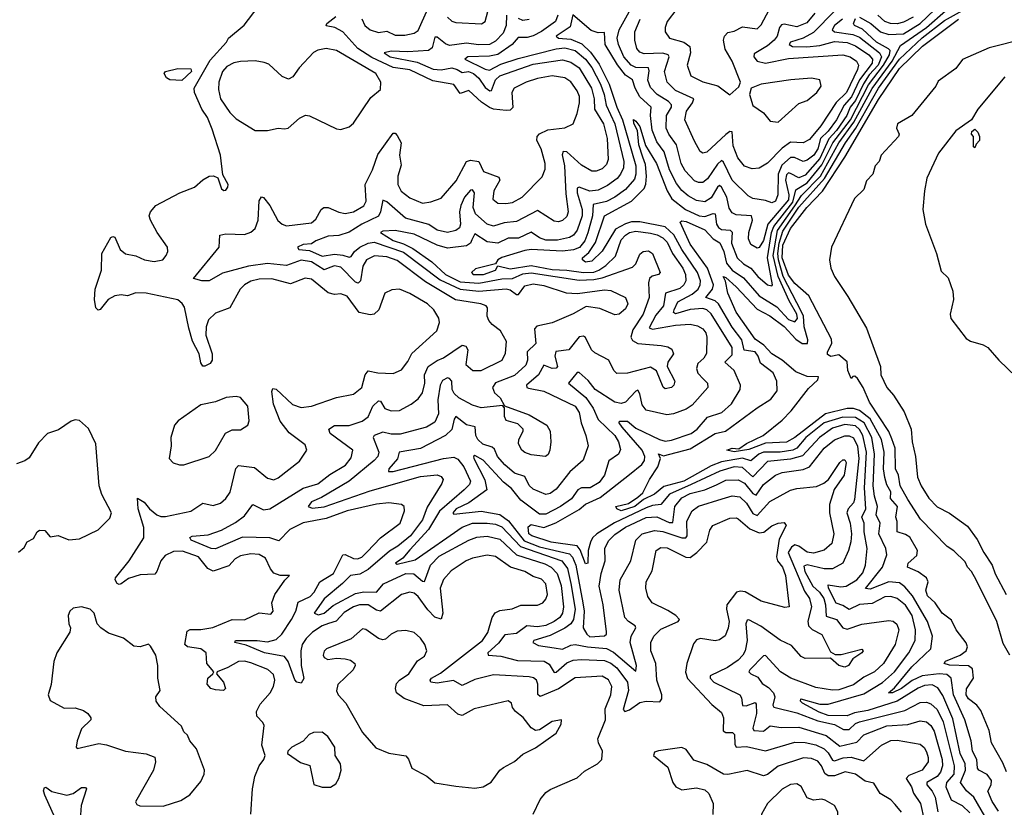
# Model space of a CAD drawing. Extents: x 1603745 to 1745082, y 385868 to 533966.
# Tile 575 of 646: x 1639420 to 1644127, y 489857 to 493623. Entities that reach past the tile are written whole.
import ezdxf

# ---------------------------------------------------------------- set-up
doc = ezdxf.new("R2010")
doc.units = 0

msp = doc.modelspace()

# ---------------------------------------------------------------- linework, layer by layer
at = {"layer": '0CON20XD'}
for points in [[(1641423.8, 492196.2), (1641398.8, 492235), (1641370, 492265), (1641285, 492314.5), (1641235, 492334.5), (1641198.1, 492331.9), (1641165, 492316.2), (1641136.2, 492235), (1641115, 492215.4), (1641095, 492211.8), (1641043.3, 492223.3), (1640985, 492301.2), (1640955, 492311.5), (1640925, 492308.5), (1640895, 492316.6), (1640815, 492383.1), (1640785, 492386.6), (1640715, 492360), (1640625, 492384.2), (1640565, 492382.5), (1640525, 492372.7), (1640494.8, 492355.2), (1640473.8, 492333.8), (1640425, 492245.6), (1640355, 492219.2), (1640322.7, 492187.3), (1640310.6, 492155), (1640309.5, 492115), (1640339.2, 492025), (1640340.5, 491995), (1640330.4, 491979.6), (1640305, 491965.7), (1640295, 491966), (1640285, 491982.5), (1640277.3, 492025), (1640246.1, 492086.1), (1640227.7, 492147.7), (1640207.8, 492247.8), (1640196.7, 492266.7), (1640175, 492283.4), (1640025, 492314.8), (1639975, 492317.5), (1639935, 492302.5), (1639905, 492307.1), (1639875, 492302.3), (1639843.1, 492285), (1639805, 492238), (1639795, 492234), (1639782.9, 492245), (1639776.7, 492285), (1639780, 492335), (1639810.6, 492425), (1639812.5, 492505), (1639855, 492581.2), (1639865, 492586.2), (1639875, 492582.5), (1639900, 492525), (1639925, 492504.2), (1639975, 492493.5), (1640016.7, 492475), (1640062.8, 492467.2), (1640104, 492475), (1640120.6, 492495), (1640128.6, 492515), (1640125.8, 492535), (1640076.9, 492605), (1640045.6, 492665), (1640038.9, 492685), (1640044.3, 492705), (1640070.8, 492735), (1640184.6, 492795.4), (1640255, 492822.7), (1640295, 492857.1), (1640325, 492874.2), (1640345.9, 492875.9), (1640366.2, 492866.2), (1640383.8, 492815), (1640395, 492806.7), (1640405, 492807.5), (1640415, 492822.5), (1640416.2, 492835), (1640390.7, 492880.7), (1640379.1, 492975), (1640339.8, 493099.8), (1640318.2, 493155), (1640290.7, 493195), (1640255.6, 493275), (1640253.5, 493295), (1640329.7, 493430.3), (1640408.8, 493515), (1640417.5, 493535), (1640492.7, 493597.3), (1640559.2, 493685)], [(1641055, 493627.8), (1641070.3, 493595), (1641095, 493574.3), (1641135, 493561.6), (1641175, 493568.7), (1641215, 493549.8), (1641260.9, 493549.1), (1641305, 493558.7), (1641325, 493570.9), (1641370.3, 493675)], [(1643316.2, 493665), (1643215, 493561.6), (1643165, 493535.1), (1643105, 493515.3), (1643098.5, 493505), (1643114.9, 493494.9), (1643183.4, 493493.4), (1643245, 493500), (1643315, 493518.8), (1643375, 493514.1), (1643415, 493498.3), (1643478.9, 493455), (1643496.6, 493435), (1643494.6, 493415), (1643435, 493334.9), (1643395.5, 493254.5), (1643361.7, 493215), (1643325, 493143.9), (1643285, 493090.3), (1643247.2, 493055), (1643235, 493005.2), (1643216.4, 492975), (1643185, 492951), (1643165.3, 492945.3), (1643123.5, 492963.5), (1643105, 492964.1), (1643062.9, 492927.1), (1643045.3, 492885), (1643043.6, 492785), (1643032.2, 492755), (1643015, 492747.3), (1642985, 492758.9), (1642925, 492768.8), (1642901.5, 492781.5), (1642825, 492855.8), (1642785, 492942.5), (1642775, 492950), (1642755, 492933), (1642708.2, 492861.8), (1642685, 492844.7), (1642665, 492844.2), (1642645, 492853.1), (1642600.3, 492899.7), (1642581.6, 492935), (1642560, 493025), (1642522.9, 493075), (1642510.4, 493105), (1642511, 493165), (1642535.2, 493205), (1642536.2, 493216.2), (1642521.7, 493231.7), (1642466.8, 493265), (1642435, 493298.9), (1642423.3, 493333.3), (1642428.9, 493378.9), (1642425, 493393.6), (1642365, 493395.2), (1642342.7, 493405), (1642308.1, 493445), (1642282.4, 493505), (1642276.6, 493535), (1642284.9, 493575), (1642348.7, 493688.7)], [(1642561.2, 493675), (1642515, 493614.2), (1642504.7, 493585.3), (1642504.7, 493564.7), (1642525.6, 493535), (1642595.2, 493515.2), (1642623.9, 493495), (1642627.1, 493465), (1642611.1, 493405), (1642627.5, 493355), (1642685, 493326), (1642757.1, 493307.1), (1642815, 493263.8), (1642857.9, 493302.1), (1642865.8, 493325), (1642825.2, 493425.2), (1642792.8, 493482.8), (1642784.2, 493525), (1642788.8, 493545), (1642805, 493561.2), (1642835, 493567.8), (1642875, 493588.4), (1642945, 493579.1), (1642965, 493597.8), (1643016.1, 493693.9)], [(1643135, 492269.7), (1643070.3, 492395), (1643046.5, 492475), (1643043.6, 492505), (1643050.6, 492555), (1643068.6, 492611.4), (1643145, 492726.5), (1643266.8, 492863.2), (1643368.1, 493035), (1643416.2, 493103.8), (1643524.8, 493295), (1643625, 493434.5), (1643734.3, 493535.7), (1643841.1, 493618.9), (1643940.6, 493675)], [(1643435, 493635.8), (1643488.3, 493605), (1643535, 493565.6), (1643575, 493551.6), (1643645, 493556.1), (1643724.2, 493605), (1643795, 493671.3)], [(1640896.1, 490736.1), (1640865, 490724.2), (1640818.8, 490695), (1640789, 490665), (1640769.8, 490635), (1640763.7, 490605), (1640765.9, 490535), (1640777.3, 490472.7), (1640765, 490451.4), (1640745, 490455.5), (1640735, 490466.4), (1640703.7, 490553.7), (1640685, 490577.4), (1640589.6, 490595), (1640502.9, 490632.9), (1640448.6, 490645), (1640450.6, 490655), (1640555, 490654.8), (1640605, 490648.2), (1640645, 490659), (1640672.1, 490685), (1640719.2, 490755), (1640739.2, 490795), (1640751.3, 490838.7), (1640807.8, 490865), (1640827.1, 490885), (1640855, 490935.9), (1640919.4, 490975), (1640965, 491063.9), (1640975, 491066.4), (1641015, 491046.9), (1641035, 491044.8), (1641055, 491052.9), (1641081.3, 491078.7), (1641144.4, 491145.6), (1641238.5, 491215), (1641260, 491275), (1641257.1, 491295), (1641245, 491305.6), (1641185, 491312.2), (1641125, 491305.8), (1640985, 491275.2), (1640885, 491238.7), (1640775, 491217.1), (1640710.7, 491185), (1640658.5, 491131.5), (1640615.4, 491145.4), (1640485, 491148.3), (1640355, 491092.4), (1640335, 491095.3), (1640240, 491135), (1640232.7, 491147.3), (1640245, 491153.3), (1640320, 491160), (1640385, 491182.7), (1640451.2, 491218.8), (1640495, 491250.4), (1640535, 491305.6), (1640585, 491279.2), (1640615, 491283.7), (1640775, 491383.1), (1640845, 491404.3), (1640902.3, 491447.7), (1640977.1, 491492.9), (1641005, 491528.1), (1641011.8, 491565), (1640903.5, 491645), (1640896.9, 491665), (1640925, 491682), (1640995, 491683), (1641056.4, 491703.6), (1641085.2, 491724.8), (1641108, 491775), (1641135, 491801.4), (1641145, 491798.8), (1641165, 491764.7), (1641195, 491753.4), (1641235.8, 491754.2), (1641290.6, 491785), (1641325, 491810), (1641345, 491838.1), (1641357, 491885), (1641354.3, 491925), (1641372, 491965), (1641415, 491994.2), (1641445, 492006.4), (1641535, 492066.4), (1641552.3, 492062.3), (1641562.5, 492045), (1641552.2, 491975), (1641585.4, 491945.4), (1641625, 491946.2), (1641725.6, 491995), (1641741.4, 492028.6), (1641746.5, 492085), (1641718.1, 492135), (1641678.6, 492165), (1641662.2, 492185), (1641654.5, 492205), (1641655.6, 492245), (1641649.4, 492255), (1641624.3, 492264.2), (1641503.4, 492283.4), (1641359, 492369), (1641225, 492470.9), (1641175, 492489.5), (1641116, 492494), (1641078.2, 492475), (1641059.6, 492445), (1641048.3, 492375), (1641037.1, 492362.9), (1641025, 492368.4), (1640955, 492439.3), (1640925, 492446.8), (1640902.2, 492437.8), (1640875, 492427.3), (1640815, 492464.5), (1640765, 492472.9), (1640695, 492448.4), (1640605, 492457), (1640513.3, 492445), (1640388.6, 492411.4), (1640325.8, 492374.2), (1640290, 492375), (1640250, 492385), (1640373.1, 492535), (1640377, 492593), (1640405, 492599.5), (1640495, 492595.5), (1640525, 492606.4), (1640545, 492624.4), (1640559.2, 492665), (1640565, 492757.5), (1640575, 492776), (1640585, 492773.3), (1640615, 492734.3), (1640653.3, 492663.3), (1640674.5, 492645), (1640695, 492637.2), (1640815, 492652.1), (1640835, 492668.5), (1640861.1, 492715), (1640872.9, 492725), (1640895, 492724.6), (1640945, 492702.2), (1640975, 492696.9), (1641015, 492703.8), (1641065, 492733.5), (1641076.5, 492755), (1641071.5, 492835), (1641106.8, 492905), (1641131.2, 492978.8), (1641205, 493080.6), (1641215, 493080), (1641225, 493069.4), (1641243.2, 493035), (1641235.3, 492975), (1641243.2, 492926.8), (1641227.6, 492875), (1641227.6, 492835), (1641243.7, 492803.7), (1641285, 492770.9), (1641345, 492746.1), (1641385, 492752), (1641435, 492769.6), (1641506.7, 492853.3), (1641555, 492944.6), (1641575, 492951.4), (1641615.2, 492945.2), (1641637.7, 492897.7), (1641710.7, 492870.7), (1641715.3, 492855), (1641686.4, 492805), (1641681.5, 492765), (1641705, 492746.2), (1641744.1, 492744.1), (1641775, 492749.1), (1641821.5, 492775), (1641917.6, 492872.4), (1641932, 492908), (1641932.2, 492935), (1641913.4, 493005), (1641892.1, 493045), (1641892.9, 493065), (1641905, 493077.5), (1641945, 493095.8), (1642025, 493106.4), (1642065, 493125.8), (1642085.2, 493174.8), (1642096.4, 493225), (1642096.4, 493255), (1642085, 493282.1), (1642055, 493326.1), (1642025, 493345.3), (1641965, 493354.2), (1641895, 493342.3), (1641841.4, 493325), (1641783.1, 493295), (1641772.9, 493275), (1641777, 493203), (1641765, 493190.7), (1641745, 493189.2), (1641685, 493195.2), (1641665, 493202.7), (1641628.1, 493228.1), (1641567.5, 493285), (1641525, 493270), (1641495, 493312.7), (1641395, 493330.4), (1641285, 493383.2), (1641205, 493395.1), (1641102.4, 493442.4), (1641035.9, 493485.9), (1640964.9, 493564.9), (1640926.5, 493586.5), (1640884.4, 493594.4), (1640888.6, 493605), (1640931.2, 493638.8)], [(1641992.4, 493645), (1641980.5, 493615), (1641915, 493566.2), (1641875, 493545.8), (1641845, 493537.3), (1641802.2, 493537.8), (1641773.8, 493505), (1641705, 493456.5), (1641665, 493448.5), (1641562.5, 493445), (1641547.5, 493435), (1641645, 493385.9), (1641665, 493381.9), (1641720.3, 493409.7), (1641802.3, 493437.7), (1641985, 493484.4), (1642025, 493487.8), (1642075.1, 493475.1), (1642124.6, 493434.6), (1642154.4, 493395), (1642196, 493315), (1642214.2, 493265), (1642224, 493215), (1642264.9, 493125), (1642308.5, 492945), (1642306.2, 492915), (1642292.1, 492885), (1642275.6, 492864.4), (1642229.8, 492830.2), (1642185, 492808.5), (1642145, 492803.8), (1642095, 492821.6), (1642085, 492817.3), (1642084.8, 492795.2), (1642109.3, 492715), (1642108.3, 492685), (1642085, 492616.6), (1642067.3, 492592.7), (1642048.8, 492581.2), (1641990.6, 492569.4), (1641935, 492569), (1641905, 492579.4), (1641865, 492607.5), (1641805, 492579.2), (1641755, 492579.2), (1641705, 492555.2), (1641655, 492560.6), (1641595, 492599.6), (1641581.2, 492571.2), (1641574.1, 492555), (1641555, 492541.9), (1641465, 492531), (1641415, 492545.5), (1641305, 492597.8), (1641215, 492614.7), (1641155, 492612.2), (1641144.6, 492605.4), (1641205, 492566.5), (1641255, 492551.1), (1641299.3, 492529.3), (1641390.3, 492465), (1641455.8, 492405), (1641525, 492370.2), (1641615, 492363.6), (1641725, 492384.7), (1641775.1, 492384.9), (1641825, 492407.3), (1641865, 492413.2), (1642095, 492377.8), (1642165, 492380), (1642205, 492388.4), (1642350, 492440), (1642364.7, 492455.3), (1642385, 492501.4), (1642400.8, 492515), (1642425, 492518.2), (1642444.4, 492505), (1642481.4, 492415), (1642473.3, 492405), (1642442.5, 492397.5), (1642430.5, 492385), (1642425.3, 492364.7), (1642428.2, 492295), (1642400.4, 492215), (1642350.5, 492139.5), (1642340.7, 492105), (1642349.4, 492089.4), (1642375, 492075.3), (1642485.8, 492065.8), (1642518.8, 492058.8), (1642537.7, 492047.7), (1642544.5, 492025), (1642518.5, 491985), (1642514.4, 491965), (1642551.5, 491895), (1642546.7, 491875), (1642535.8, 491865), (1642505, 491858.1), (1642495.5, 491865.5), (1642464.7, 491944.7), (1642435, 491962), (1642325, 491932.7), (1642275, 491931.9), (1642260, 491945), (1642235.8, 491995), (1642169.7, 492029.7), (1642153.8, 492045), (1642125, 492103.5), (1642115, 492110), (1642095, 492106.8), (1642045, 492044.7), (1641983, 492037), (1641978.1, 492015), (1641990.8, 491965), (1641985, 491957.5), (1641965, 491955.9), (1641925, 491970.6), (1641899.5, 491925), (1641842.7, 491875), (1641844.4, 491865), (1641851.8, 491861.8), (1641925, 491846.8), (1642075, 491775.9), (1642094.7, 491745), (1642103.5, 491695), (1642126.9, 491635), (1642137.7, 491585), (1642113.4, 491516.6), (1642049.6, 491460.4), (1641985, 491377.8), (1641955, 491357.5), (1641935, 491353.1), (1641875, 491378), (1641855, 491395.5), (1641835, 491439.3), (1641785, 491455.2), (1641738.9, 491495), (1641703.4, 491535), (1641689.2, 491569.2), (1641678.8, 491578.8), (1641634.2, 491594.2), (1641609.6, 491615), (1641601, 491635), (1641596.8, 491676.8), (1641555, 491685.7), (1641505, 491726.1), (1641496.3, 491713.7), (1641486.1, 491663.9), (1641455.8, 491635), (1641335, 491573.2), (1641234.3, 491555.7), (1641226.6, 491523.4), (1641184.6, 491475), (1641182.5, 491462.5), (1641205, 491463.1), (1641445, 491525.1), (1641495, 491531.1), (1641515, 491522.5), (1641543.5, 491485), (1641574.2, 491415.8), (1641569.3, 491400.7), (1641545.3, 491375), (1641427.3, 491272.7), (1641373.6, 491185), (1641285, 491087.5)], [(1641746.8, 493645), (1641744.8, 493595), (1641731, 493559), (1641695, 493520.9), (1641665, 493504.8), (1641613.1, 493503.1), (1641555, 493511), (1641475, 493499.5), (1641455, 493507), (1641415, 493539.1), (1641405, 493539.6), (1641391.1, 493488.9), (1641374.1, 493475.9), (1641275, 493468.8), (1641195, 493472.6), (1641162.5, 493465), (1641190.5, 493445), (1641319.2, 493419.2), (1641397, 493387), (1641435, 493383.5), (1641485, 493392.1), (1641510.7, 493385)], [(1641465.6, 493635), (1641485, 493616.7), (1641505, 493610), (1641626.7, 493603.3), (1641645.5, 493615), (1641657.7, 493662.3)], [(1643353.3, 493625), (1643315.5, 493595), (1643304.5, 493574.5), (1643314.9, 493564.9), (1643402.2, 493552.2), (1643435, 493539.4), (1643530.4, 493465), (1643539.2, 493445), (1643523, 493405), (1643481.4, 493358.6), (1643453.6, 493316.4), (1643415, 493236.9), (1643389.8, 493205), (1643374.3, 493165), (1643325, 493093.6), (1643287.4, 493052.6), (1643245, 492959.5), (1643175, 492879.6), (1643145, 492866.2), (1643105, 492888.3), (1643095, 492890.2), (1643085, 492881.4), (1643080.8, 492855), (1643096.9, 492785), (1643095, 492761.2), (1642996.4, 492645), (1642975, 492566.8), (1642955, 492534.5), (1642945, 492530.8), (1642915, 492548.2), (1642903.8, 492575), (1642905.2, 492605), (1642922.4, 492665), (1642917.5, 492685), (1642845, 492690.5), (1642825, 492700), (1642811.6, 492721.6), (1642800, 492775), (1642775, 492821.5), (1642765, 492829.6), (1642755, 492822.7), (1642725, 492771.4), (1642695, 492751.9), (1642655, 492757.8), (1642615, 492781), (1642585, 492807.1), (1642559.8, 492839.8), (1642525.8, 492905), (1642501.4, 492991.4), (1642465, 493038.6), (1642443.2, 493095), (1642435.2, 493165), (1642438.1, 493205), (1642384.9, 493254.9), (1642362.3, 493295), (1642349.7, 493335), (1642315, 493357.9), (1642277.1, 493407.1), (1642219.3, 493505), (1642215, 493562.2), (1642185, 493559.8), (1642151, 493571), (1642063.6, 493646.4), (1642050.5, 493589.5), (1641984.5, 493544.5), (1641995.4, 493535.4), (1642055, 493530), (1642107.4, 493507.4), (1642147.7, 493467.7), (1642190.2, 493410.2), (1642238.2, 493315), (1642274.2, 493205), (1642301.8, 493145), (1642345.2, 492995.2), (1642364.9, 492925), (1642365.7, 492885), (1642358.9, 492861.1), (1642315, 492811.5), (1642265, 492775.2), (1642225, 492754.3), (1642160.6, 492739.4), (1642158.4, 492685), (1642135.6, 492604.4), (1642121.5, 492565), (1642096.4, 492533.6), (1642067.1, 492522.9), (1642014.2, 492515.8), (1641865, 492523.6), (1641835, 492520), (1641723.8, 492486.2), (1641705.5, 492475), (1641694.2, 492455.8), (1641598.9, 492431.1), (1641578.8, 492415), (1641587.5, 492405), (1641637.5, 492405), (1641693.9, 492425), (1641705, 492446.2), (1641765, 492431.8), (1641865, 492447.2), (1641965, 492429.2), (1642035.1, 492425.1), (1642114.9, 492414.9), (1642165, 492416.5), (1642188.5, 492425), (1642221.9, 492448.1), (1642267.7, 492492.3), (1642295, 492569.7), (1642315, 492593.3), (1642335, 492605.9), (1642365, 492611.5), (1642435, 492602.4), (1642466.9, 492595), (1642495, 492579.4), (1642515, 492558.9), (1642540, 492505), (1642589.7, 492435), (1642602.9, 492405), (1642604.8, 492375), (1642594.7, 492355), (1642575, 492338.1), (1642506.8, 492315), (1642498.1, 492255), (1642460.4, 492209.6), (1642429.5, 492149.5), (1642445, 492143.1), (1642555, 492162.2), (1642625, 492166.6), (1642659.4, 492159.4), (1642685, 492144.6), (1642699.7, 492125), (1642705.3, 492105), (1642702.3, 492027.7), (1642689.5, 492005), (1642661.4, 491978.6), (1642654.7, 491955), (1642662.2, 491932.2), (1642688.1, 491905)], [(1641855, 493624.1), (1641825, 493619.7), (1641805, 493628.1)], [(1644033, 489815), (1643981.5, 489905), (1643945.8, 489935.8), (1643917.4, 489975), (1643940.7, 490035), (1643938.8, 490065), (1643915.4, 490115), (1643880.2, 490280.2), (1643832.1, 490392.1), (1643808.3, 490428.3), (1643782.2, 490442.2), (1643745, 490439), (1643715, 490427), (1643614.9, 490365.1), (1643475, 490319.5), (1643411, 490309), (1643375, 490295.2), (1643285, 490296), (1643241.5, 490311.5), (1643162.5, 490355), (1643152.7, 490365), (1643154, 490375), (1643245, 490351), (1643285, 490349.6), (1643455, 490400.1), (1643545, 490454.2), (1643602.2, 490505), (1643670.8, 490595), (1643700.2, 490655), (1643702.8, 490705), (1643686, 490775), (1643655, 490824.3), (1643615, 490856), (1643585, 490865.2), (1643555, 490863), (1643495, 490831.1), (1643435, 490827.3), (1643385, 490803.1), (1643355, 490822.4), (1643322.7, 490832.7), (1643286.7, 490905), (1643285, 490921.4), (1643345, 490911), (1643370, 490915), (1643421.8, 490945), (1643451.1, 490978.9), (1643463.8, 491015), (1643470.7, 491095), (1643457.2, 491175), (1643457.4, 491215), (1643445.2, 491245), (1643465.4, 491285), (1643458.3, 491385), (1643467.5, 491555), (1643450.3, 491635), (1643435, 491663.8), (1643415, 491681), (1643365, 491687.8), (1643305, 491669.5), (1643243.9, 491626.1), (1643162.7, 491537.3), (1643105, 491522.1), (1642995, 491510), (1642925, 491437.6), (1642875, 491482.3), (1642835, 491484.4), (1642766.4, 491465), (1642629.2, 491400.8), (1642526, 491355), (1642485, 491304.3), (1642445, 491300.4), (1642415, 491289.7), (1642262.5, 491217.5), (1642178, 491165), (1642158, 491145), (1642148.2, 491125), (1642137.4, 491085), (1642135.7, 491024.3), (1642125, 491021.1), (1642098.5, 491088.5), (1642085, 491107.4), (1641960.9, 491125), (1641867.8, 491155), (1641852.9, 491165), (1641851.2, 491198.8), (1641865, 491209.1), (1641925, 491194.8), (1641982.3, 491217.7), (1642095, 491280.9), (1642125, 491307.3), (1642195, 491338.3), (1642335, 491448.4), (1642394.5, 491495.5), (1642407.1, 491515), (1642408.1, 491535), (1642395.9, 491565), (1642299.1, 491675), (1642285.5, 491695), (1642287, 491703), (1642325, 491704.1), (1642365, 491669.4), (1642477.8, 491615), (1642505, 491608.3), (1642535, 491612.1), (1642629.6, 491645), (1642658.2, 491665), (1642707.9, 491722.1), (1642775.8, 491744.2), (1642823, 491787), (1642864.4, 491855), (1642865.4, 491875.4), (1642835.5, 491945), (1642790, 491985), (1642825, 492020.8), (1642826.2, 492055), (1642725, 492217), (1642705, 492236.3), (1642685, 492242.6), (1642625, 492236.9), (1642555, 492216.3), (1642545, 492222.5), (1642548, 492235), (1642566.6, 492273.4), (1642635, 492310.4), (1642663.2, 492335), (1642673.3, 492355), (1642673.8, 492375), (1642660.7, 492415), (1642585.4, 492525), (1642546.9, 492595), (1642505, 492632.7), (1642385, 492656.7), (1642345, 492656.2), (1642315, 492647.6), (1642268.1, 492621.9), (1642205, 492516.1), (1642155, 492468.5), (1642125, 492462.9), (1642109.5, 492475), (1642110, 492485), (1642139.9, 492510.1), (1642171.9, 492558.1), (1642215.9, 492685), (1642344.6, 492755.4), (1642405, 492815.3), (1642413.7, 492836.3), (1642416.2, 492875), (1642410.9, 492930.9), (1642398.9, 492965), (1642379.7, 493025), (1642373.4, 493093.4), (1642355, 493126.7), (1642354.6, 493145.4), (1642365, 493137.1), (1642385, 493112), (1642410.8, 493020.8), (1642463.7, 492935), (1642515, 492804.7), (1642536.6, 492766.6), (1642602.6, 492715), (1642667.9, 492685), (1642695, 492681.9), (1642735, 492697), (1642744.3, 492694.3), (1642751.5, 492645), (1642759.7, 492629.7), (1642775, 492620), (1642816.1, 492616.1), (1642825, 492607.1), (1642823.3, 492555), (1642849.6, 492485), (1642879.5, 492455), (1642915, 492434.3), (1642948.6, 492395), (1642995, 492354.7), (1643015, 492350), (1643018.8, 492355), (1642994.7, 492485), (1643014.2, 492605.8), (1643025.6, 492634.4), (1643115, 492750.1), (1643130.6, 492809.4), (1643185, 492842.4), (1643255, 492928.4), (1643307.7, 493035), (1643390.6, 493145), (1643478, 493312), (1643548.7, 493405), (1643577.7, 493455), (1643580.9, 493475), (1643573.2, 493483.2), (1643514.9, 493514.9), (1643448.2, 493578.2), (1643411.2, 493595), (1643405.8, 493605), (1643415, 493629.1)], [(1643220.7, 493655), (1643182.2, 493607.8), (1643135, 493588.4), (1643075, 493601.9), (1643062.3, 493597.7), (1643052, 493585), (1643041.6, 493545), (1643026.2, 493525), (1642995, 493497.6), (1642930.5, 493459.5), (1642929.7, 493445), (1642944.7, 493425), (1642985, 493414.8), (1643095, 493437.8), (1643355, 493454.8), (1643389.1, 493445), (1643420.8, 493425), (1643428.9, 493405), (1643424.9, 493385), (1643371.8, 493275), (1643322.3, 493227.7), (1643249.8, 493115), (1643195, 493049.4), (1643165, 493034.8), (1643105, 493038), (1643065, 493008), (1642995, 492936.8), (1642955, 492913.2), (1642920.8, 492909.2), (1642885, 492922.5), (1642853.2, 492963.2), (1642829.9, 493019.9), (1642825, 493087.1), (1642815, 493087.8), (1642795, 493074.8), (1642705, 492990), (1642685.6, 492985.6), (1642673.4, 492993.4), (1642645, 493042.2), (1642599.4, 493145), (1642607.3, 493185), (1642636.8, 493225), (1642642.5, 493245), (1642554.6, 493284.6), (1642515.7, 493325), (1642501.6, 493375), (1642524.3, 493445), (1642520.3, 493455), (1642495, 493463), (1642405, 493460.2), (1642385, 493468.4), (1642370.3, 493485), (1642360.5, 493525), (1642360.2, 493565), (1642386.2, 493625)], [(1642375, 491339.6), (1642398.5, 491361.5), (1642430.4, 491425), (1642469.8, 491485), (1642482.7, 491525), (1642473.3, 491546.7), (1642496.9, 491536.9), (1642625, 491571.5), (1642745, 491644.8), (1642793.7, 491656.3), (1642945, 491767.6), (1643011.3, 491808.7), (1643040.9, 491849.1), (1643040, 491895), (1643022.1, 491935), (1642960.7, 491980.7), (1642950.2, 492015), (1642935, 492034.8), (1642883.4, 492043.4), (1642871.7, 492091.7), (1642825, 492152.3), (1642760.5, 492265), (1642745, 492279), (1642700, 492295), (1642731.3, 492335), (1642736.2, 492355), (1642707.4, 492435), (1642625, 492550), (1642577.3, 492655), (1642585, 492661.5), (1642605, 492657.4), (1642695, 492619), (1642735, 492574.6), (1642766.6, 492556.6), (1642786, 492515), (1642798.8, 492458.8), (1642825, 492425.9), (1642879.2, 492389.2), (1642955, 492303.2), (1643039.6, 492249.6), (1643095, 492190.1), (1643125, 492177.7), (1643137.6, 492195), (1643135, 492214.7), (1643098.1, 492278.1), (1643046.1, 492395), (1643021, 492495), (1643042.5, 492615), (1643125, 492733.8), (1643157.2, 492782.8), (1643248.2, 492875), (1643335.9, 493035), (1643406.9, 493133.1), (1643495, 493294.7), (1643590.7, 493425), (1643630.4, 493499.6), (1643754, 493586), (1643844.9, 493665.1)], [(1644152.5, 490585), (1644120.6, 490640.6), (1644090.5, 490745), (1643991.6, 490945), (1643969.1, 490985), (1643950.3, 491005), (1643940.3, 491030.3), (1643885, 491083.9), (1643853.4, 491103.4), (1643725.3, 491235), (1643665, 491329.2), (1643629.3, 491395), (1643620.1, 491445), (1643607, 491475), (1643604.9, 491574.9), (1643589.7, 491619.7), (1643573.9, 491653.9), (1643482.9, 491795), (1643452.1, 491865), (1643425, 491907.5), (1643411.9, 491918.1), (1643402.7, 491917.3), (1643395, 491907.5), (1643379.2, 491945), (1643375, 491987.5), (1643335, 492020), (1643296.6, 492013.4), (1643281.8, 492021.8), (1643282.1, 492035), (1643302.9, 492075), (1643300, 492095), (1643193, 492303), (1643125, 492361.7), (1643095, 492401.5), (1643065.1, 492485), (1643068.4, 492545), (1643105, 492624.2), (1643182.7, 492725), (1643256.9, 492803.1), (1643365, 492965.2), (1643525, 493241.4), (1643625, 493390.4), (1643735, 493497), (1643908.3, 493625)], [(1643691, 493635), (1643645, 493611.4), (1643615, 493603.2), (1643582.5, 493605), (1643556, 493615), (1643522.3, 493645)], [(1644225, 493532.2), (1644055, 493487.9), (1643927.6, 493432.4), (1643895, 493390), (1643810.8, 493329.2), (1643798.9, 493305), (1643684.3, 493165), (1643616, 493125), (1643610.8, 493105), (1643623.8, 493075), (1643621.2, 493065), (1643538, 492975), (1643528.8, 492945), (1643510, 492925), (1643498.6, 492885), (1643468.1, 492851.9), (1643455, 492811.2), (1643411.3, 492768.7), (1643300, 492535), (1643291.4, 492475), (1643296.7, 492435), (1643314.6, 492395), (1643379.1, 492299.1), (1643467.8, 492147.8), (1643534.2, 491965), (1643536.1, 491925), (1643565.3, 491865), (1643597.6, 491827.6), (1643647.8, 491747.8), (1643681.8, 491665), (1643685.7, 491605), (1643702.9, 491535), (1643712.4, 491435), (1643730, 491395), (1643766.6, 491335), (1643805, 491293.4), (1643864.2, 491264.2), (1643950.9, 491200.9), (1643997.6, 491137.6), (1644028.3, 491075), (1644068.8, 491015), (1644083.3, 490973.3), (1644136.3, 490875)], [(1640605, 493093.3), (1640655, 493104.4), (1640685, 493100.6), (1640703.3, 493105), (1640757.4, 493152.6), (1640785.9, 493165.9), (1640805, 493164), (1640935, 493100.8), (1640955, 493098), (1640995, 493110), (1641015, 493128.8), (1641098.3, 493251.7), (1641145, 493290), (1641145.7, 493325), (1641122.3, 493365), (1640935, 493475.4), (1640885, 493484.6), (1640845, 493476.9), (1640825, 493465.5), (1640755, 493393.3), (1640725, 493349.4), (1640705, 493339.4), (1640675, 493351.4), (1640611.1, 493411.1), (1640589.1, 493419.1), (1640545, 493426.5), (1640475, 493423.6), (1640443.9, 493416.1), (1640410.2, 493399.8), (1640388.9, 493375), (1640371.8, 493325), (1640369.9, 493289.9), (1640379.6, 493245), (1640425, 493178.9), (1640455, 493149.1), (1640545, 493093.3), (1640605, 493093.3)], [(1640195, 493332.5), (1640137.5, 493335), (1640121.2, 493345), (1640110, 493365), (1640117.5, 493375), (1640175, 493390), (1640238, 493388), (1640241.2, 493375), (1640195, 493332.5)], [(1641510.7, 493385), (1641535, 493370.4), (1641565, 493375.4), (1641589.1, 493365), (1641614.1, 493344.1), (1641645, 493298.5), (1641666.7, 493283.3), (1641675.5, 493284.5), (1641695, 493334.7), (1641715.3, 493355), (1641875, 493410.3), (1642015, 493431.9), (1642055, 493420.7), (1642095, 493393), (1642153.9, 493295), (1642166.5, 493245), (1642167.6, 493195), (1642210.2, 493125), (1642228.1, 493055), (1642233.2, 492955), (1642225, 492930), (1642205, 492910.7), (1642175, 492898.2), (1642155, 492898.5), (1642105, 492927.2), (1642035, 492991.8), (1642017, 492993), (1642013.8, 492976.2), (1642024.4, 492925), (1642030.2, 492789.8), (1642041.2, 492705), (1642035, 492681.9), (1642015, 492662.3), (1641995, 492656.2), (1641975, 492660), (1641895, 492710.3), (1641795, 492658), (1641735, 492652.2), (1641685, 492635.6), (1641655, 492644.8), (1641598.4, 492695), (1641587, 492725), (1641593.9, 492795), (1641585, 492809.5), (1641575, 492807.5), (1641546.6, 492775), (1641528.1, 492735), (1641521.9, 492705), (1641526.5, 492645), (1641521.7, 492628.3), (1641505, 492615.8), (1641465, 492604.8), (1641415, 492617.1), (1641375, 492644), (1641263.5, 492673.5), (1641175, 492752.3), (1641155, 492760), (1641145.1, 492704.9), (1641135, 492684.3), (1641055, 492644.9), (1640995, 492607.2), (1640945, 492590.4), (1640895, 492587.5), (1640834.8, 492565.2), (1640815, 492551.8), (1640775, 492547.4), (1640748.1, 492535), (1640753.8, 492525), (1640805, 492519.8), (1640865, 492491.7), (1640925, 492501.7), (1640965, 492497.7), (1640995, 492487.5), (1641005, 492491.3), (1641020.8, 492515), (1641045.7, 492535), (1641085, 492554.5), (1641115, 492558.6), (1641255, 492511.1), (1641429.6, 492379.6), (1641525, 492334), (1641615.1, 492324.9), (1641745.7, 492335.7), (1641765, 492330.8), (1641795, 492308.8), (1641805, 492309.2), (1641835, 492351.1), (1641875, 492359.3), (1641925, 492351.9), (1642032.2, 492317.8), (1642086.4, 492313.6), (1642215, 492331.4), (1642245, 492328.9), (1642315, 492294.2), (1642326.2, 492265), (1642315, 492240.6), (1642285, 492215.6), (1642265, 492211.1), (1642192.5, 492242.5), (1642127.6, 492252.4), (1642065, 492216), (1641965, 492173.8), (1641892.4, 492157.6), (1641880.8, 492145), (1641886.5, 492075), (1641846.2, 492035), (1641847.7, 491995), (1641839.1, 491970.9), (1641785, 491921), (1641695, 491886.5), (1641680, 491865), (1641689.5, 491839.5), (1641716, 491815), (1641737.5, 491777.5), (1641855, 491734), (1641940, 491685), (1641955.6, 491655), (1641958.8, 491605), (1641954.5, 491565.5), (1641945.4, 491544.6), (1641933.3, 491535), (1641865, 491541.8), (1641835, 491552.9), (1641820.9, 491565), (1641803.8, 491595), (1641805.5, 491615), (1641826, 491655), (1641825.9, 491665.9), (1641800.3, 491690.3), (1641745, 491706.7), (1641737.5, 491725), (1641737.5, 491767.5), (1641728.3, 491778.3), (1641625, 491766.7), (1641585, 491780.3), (1641519.1, 491815), (1641497.2, 491835), (1641487.2, 491855), (1641485.2, 491895.2), (1641475, 491908), (1641465, 491910.3), (1641441.6, 491898.4), (1641429, 491875), (1641418.5, 491805), (1641421.5, 491738.5), (1641405, 491699.1), (1641365, 491674.6), (1641238, 491642), (1641195, 491640.6), (1641155, 491651.2), (1641114.5, 491635), (1641109.2, 491625), (1641136.3, 491555), (1641131.1, 491535), (1641115, 491514.7), (1640994, 491416), (1640861.9, 491338.1), (1640815, 491317.6), (1640798.9, 491295), (1640818, 491288), (1640875, 491294.3), (1641095, 491370.1), (1641335, 491438.6), (1641415, 491446.7), (1641435, 491439.4), (1641443.5, 491425), (1641437.5, 491405), (1641368.2, 491291.8), (1641345, 491232.4), (1641287.7, 491155), (1641228.1, 491105), (1641188.3, 491081.7), (1641085.1, 490994.9), (1641045, 490971.9), (1641001.5, 490965), (1640962.5, 490927.5), (1640875, 490854.3), (1640827.1, 490785), (1640848.1, 490778.1), (1640875, 490785.2), (1640918.5, 490821.5), (1641025, 490879.6), (1641065, 490888), (1641125, 490885.3), (1641159.4, 490925), (1641265, 490975.4), (1641303.3, 490973.3), (1641345, 490938.7), (1641355, 490936.7), (1641384.3, 491015), (1641425, 491057.8), (1641566.5, 491135), (1641605, 491148), (1641655, 491153.8), (1641715, 491139.5), (1641794.3, 491064.3), (1641930.9, 491020.9), (1641961.2, 491005), (1641989.2, 490975), (1642007.5, 490917.5), (1642018.8, 490815), (1642014.4, 490785), (1642002.3, 490765), (1641975, 490744.8), (1641935, 490727), (1641895, 490720.7), (1641844.5, 490725.5), (1641795, 490688.5), (1641738.6, 490681.4), (1641707.9, 490642.1), (1641657.9, 490595), (1641658.8, 490585), (1641719.9, 490579.9), (1641799.7, 490559.7), (1641926.4, 490556.4), (1641951.1, 490541.1), (1641975, 490501.3), (1641985, 490503.3), (1642035, 490548.6), (1642065, 490560), (1642105, 490564.1), (1642215, 490558.8), (1642245, 490545.9), (1642275, 490523.7), (1642325.8, 490455), (1642330.9, 490415), (1642304.8, 490325), (1642313.1, 490315), (1642335, 490322.4), (1642385, 490358.8), (1642415, 490364.6), (1642479.2, 490360.8), (1642490, 490375), (1642490, 490395), (1642465.3, 490465), (1642460.4, 490545), (1642437.5, 490605), (1642436.7, 490645), (1642451.8, 490675), (1642485, 490708.7), (1642567.5, 490745), (1642573.8, 490755), (1642555.7, 490775), (1642518.8, 490798.8), (1642443.1, 490835), (1642422.3, 490865), (1642412.7, 490905), (1642413.8, 490935), (1642443, 490987), (1642462.5, 491085), (1642485, 491099.2), (1642515, 491097.3), (1642603.7, 491053.7), (1642625, 491051.9), (1642657.3, 491075), (1642703.9, 491125), (1642718.5, 491181.5), (1642733.1, 491205), (1642815, 491240), (1642845, 491241.2), (1642855, 491236.2), (1642909.4, 491189.4), (1642955, 491169.1), (1642977.2, 491172.8), (1643015, 491203.2), (1643045.5, 491215.5), (1643075, 491218.1), (1643084.2, 491205), (1643051.1, 491138.9), (1643037.1, 491055), (1643042.6, 491035), (1643067, 491005), (1643081.2, 490965), (1643098, 490815), (1643077.1, 490812.9), (1642965, 490842.3), (1642888, 490888), (1642865, 490890.8), (1642846.7, 490885), (1642800.8, 490825), (1642798.8, 490805), (1642810.7, 490745), (1642806.4, 490713.6), (1642792.3, 490677.7), (1642765, 490658.1), (1642745, 490653.1), (1642675, 490664.5), (1642655, 490658.1), (1642640.8, 490639.2), (1642608.2, 490545), (1642603.1, 490503.1), (1642612.7, 490472.7), (1642729.2, 490349.2), (1642775, 490310), (1642783.5, 490285), (1642782.7, 490222.7), (1642795, 490215.3), (1642827.5, 490215), (1642837.2, 490205), (1642838.6, 490158.6), (1642845, 490144.6), (1642895, 490147.4), (1642985, 490127.6), (1643125, 490168.1), (1643175, 490167.6), (1643225, 490155.5), (1643265, 490136.2), (1643285, 490117), (1643305, 490082.4), (1643315, 490078.7), (1643357, 490093), (1643395, 490097.5), (1643455, 490078.7), (1643538.8, 490155), (1643585, 490177.3), (1643615, 490177.5), (1643725, 490158.9), (1643743.4, 490143.4), (1643755, 490121.9), (1643763.3, 490095), (1643761.9, 490075), (1643733.9, 490035), (1643670.8, 490009.2), (1643656.8, 489995), (1643682.4, 489955), (1643692, 489925), (1643725.5, 489875.5), (1643743.2, 489795)], [(1643045, 493133.1), (1643145, 493222), (1643185, 493236.9), (1643230.8, 493275), (1643251.4, 493305), (1643245.4, 493335.4), (1643205, 493343.6), (1643105.5, 493335.5), (1642965, 493314.4), (1642916.2, 493295), (1642908.6, 493265), (1642925, 493212), (1642975, 493178), (1643007.7, 493137.7), (1643045, 493133.1)], [(1644129.8, 493350.2), (1644000, 493195), (1643970, 493145), (1643895, 493091.2), (1643811.9, 492985), (1643756.7, 492865), (1643744.6, 492805.4), (1643736.7, 492715), (1643749.5, 492645), (1643801.9, 492505), (1643825, 492420), (1643858.3, 492388.3), (1643880, 492325), (1643884, 492285), (1643867.5, 492215), (1643870.8, 492195), (1643945, 492098.5), (1643965, 492085.3), (1644025, 492068.2), (1644047.8, 492055), (1644101.1, 491995), (1644225, 491875.9)], [(1643985, 493010), (1643980, 493015), (1643980, 493065), (1643970, 493075), (1643971.7, 493088.3), (1643985, 493100), (1644000, 493085), (1644007.5, 493065), (1644007.5, 493045), (1643991.7, 493028.3), (1643985, 493010)], [(1644137.2, 490027.2), (1644120.1, 490070.1), (1644065.6, 490165.6), (1644054.8, 490225), (1644015, 490320), (1643995.6, 490345.6), (1643955.3, 490375), (1643944.8, 490395), (1643946.7, 490423.3), (1643979.7, 490475), (1643975, 490518.5), (1643955, 490533), (1643865, 490536.2), (1643839.4, 490545), (1643845, 490555.9), (1643915, 490583.8), (1643945, 490604.6), (1643950.6, 490625), (1643945, 490643.1), (1643897.3, 490705), (1643875, 490751.4), (1643829.1, 490785), (1643795.5, 490835), (1643759, 490869), (1643751.4, 490895), (1643762, 490935), (1643754.6, 490955), (1643715, 490983.6), (1643663.1, 491005), (1643667.1, 491025), (1643708.8, 491061.2), (1643711, 491085), (1643675, 491148.3), (1643655, 491162), (1643614, 491174), (1643615, 491223.8), (1643608.4, 491245), (1643616.7, 491295), (1643583.3, 491333.3), (1643584.1, 491365), (1643565, 491398.6), (1643554.8, 491434.8), (1643549.4, 491475), (1643552.2, 491555), (1643539.4, 491615), (1643485.1, 491715.1), (1643435, 491754.2), (1643405, 491763.2), (1643375, 491763.6), (1643271.7, 491738.3), (1643125, 491625.5), (1643085, 491602.9), (1642985, 491597.8), (1642905, 491567.5), (1642835, 491556.1), (1642800, 491565), (1642825, 491573.8), (1642858.2, 491571.8), (1642895, 491597), (1642974.6, 491635), (1643065, 491708.9), (1643107.2, 491752.8), (1643190.6, 491859.4), (1643235, 491901.2), (1643238.8, 491915), (1643185, 491916.2), (1643129.3, 491939.3), (1643065, 491995.2), (1643015, 492025.6), (1642977, 492067), (1642935.3, 492095.3), (1642845.6, 492225), (1642804.2, 492315), (1642793.5, 492373.5), (1642782.5, 492395), (1642795, 492390.9), (1642844.7, 492345), (1642945, 492239.3), (1643005, 492207.4), (1643075, 492156.1), (1643130.6, 492095), (1643160, 492075), (1643185.1, 492074.9), (1643188.2, 492091.8), (1643169.4, 492155), (1643167.1, 492207.1), (1643135, 492269.7)], [(1640524.4, 489824.4), (1640533.3, 489945), (1640544.2, 490004.2), (1640564, 490055), (1640586.7, 490085), (1640592.5, 490105), (1640578, 490155), (1640587.7, 490247.7), (1640582.3, 490262.3), (1640553.2, 490293.2), (1640552.2, 490315), (1640569.6, 490350.4), (1640616.4, 490405), (1640632.7, 490435), (1640639.6, 490465), (1640632.3, 490492.3), (1640605.6, 490515.6), (1640525, 490547.2), (1640495, 490555.3), (1640465, 490553.8), (1640415.2, 490524.8), (1640364.2, 490505), (1640360, 490495), (1640394.6, 490455), (1640404.2, 490425.8), (1640394.2, 490415.8), (1640355, 490419.5), (1640334.2, 490425), (1640316.5, 490446.5), (1640318.8, 490475), (1640343.6, 490495), (1640347.1, 490505), (1640314.7, 490545), (1640310.7, 490595), (1640285, 490614.7), (1640221.2, 490625), (1640209.2, 490635), (1640220.8, 490699.2), (1640235, 490706.5), (1640285, 490706.7), (1640342.7, 490717.3), (1640435, 490755.3), (1640495, 490752.9), (1640565, 490786.2), (1640620, 490780), (1640631.2, 490795), (1640625.6, 490835), (1640640, 490875), (1640687.2, 490942.8), (1640710, 490965), (1640665, 490965.6), (1640635, 490976.7), (1640618.1, 490998.1), (1640595, 491048.6), (1640565.2, 491065.2), (1640525, 491069.4), (1640475, 491060), (1640449.5, 491045), (1640418.9, 491011.1), (1640345, 490986.6), (1640319.2, 490999.2), (1640273.8, 491055), (1640198, 491082), (1640155, 491080.5), (1640115, 491060.4), (1640094.7, 491035), (1640075.8, 490984.2), (1640065, 490972.5), (1639995, 490969.1), (1639939.3, 490950.8), (1639905, 490925.8), (1639895, 490922.9), (1639885, 490928), (1639875.8, 490945), (1639877.1, 490955), (1639943.6, 491036.4), (1640013.8, 491145), (1640012.4, 491195), (1639986.6, 491285), (1639983.3, 491335), (1640015, 491316.7), (1640040, 491285), (1640075, 491255.4), (1640095, 491247.1), (1640117.3, 491247.3), (1640237.6, 491272.4), (1640295, 491311.5), (1640345, 491300), (1640379.4, 491310.6), (1640405.8, 491334.2), (1640426.1, 491363.9), (1640453.4, 491476.6), (1640465, 491490.9), (1640542.6, 491482.6), (1640605, 491430.6), (1640635, 491423.1), (1640655, 491431.9), (1640758, 491512), (1640792.9, 491565), (1640785, 491590), (1640707.5, 491647.5), (1640664.2, 491704.2), (1640633.2, 491785), (1640625.5, 491845), (1640630.3, 491859.7), (1640645, 491856.2), (1640723.9, 491783.9), (1640765, 491768.2), (1640815, 491775.3), (1640935, 491816), (1641015, 491832.3), (1641055.3, 491865), (1641071.2, 491925), (1641085, 491943.8), (1641132.5, 491935), (1641205, 491931.8), (1641245, 491948.9), (1641275, 491988.9), (1641293.8, 492026.2), (1641413.5, 492135), (1641426.4, 492175), (1641423.8, 492196.2)], [(1642688.1, 491905), (1642708.1, 491885), (1642709.4, 491865), (1642635, 491780.4), (1642605, 491760.3), (1642545, 491738.2), (1642514, 491734), (1642415, 491755.4), (1642395, 491781.5), (1642384.8, 491834.8), (1642375, 491851.1), (1642365, 491847.1), (1642315, 491794.2), (1642295, 491787.7), (1642265, 491794.3), (1642171.4, 491855), (1642137.3, 491897.3), (1642095, 491935.5), (1642085, 491935.6), (1642042.7, 491885), (1642126.3, 491816.3), (1642161.8, 491765), (1642185, 491711.9), (1642264.4, 491635), (1642282.9, 491605), (1642291.8, 491568.2), (1642282.5, 491545), (1642236.1, 491513.9), (1642214.8, 491445), (1642190.1, 491409.9), (1642146.9, 491385), (1642105, 491383.9), (1642087.6, 491375), (1642057.5, 491332.5), (1642004.7, 491295), (1641935, 491258.3), (1641905, 491258.6), (1641816.1, 491325), (1641770.7, 491380.7), (1641732, 491412), (1641635, 491516.5), (1641595, 491538.9), (1641589.2, 491535), (1641590.9, 491525), (1641642.7, 491422.7), (1641652.7, 491375), (1641566.4, 491313.6), (1641506, 491285), (1641490, 491265), (1641495, 491258.6), (1641625, 491273.8), (1641715, 491256.9), (1641757.1, 491227.1), (1641831.4, 491131.4), (1641905, 491103.1), (1642048.6, 491068.6), (1642063, 491053), (1642077.6, 491015), (1642112.6, 490835), (1642118.1, 490795), (1642113.1, 490715), (1642130.3, 490685), (1642145, 490672.6), (1642215, 490676.5), (1642225.4, 490684.6), (1642224.6, 490695.4), (1642208.5, 490825), (1642190, 490915), (1642198.7, 490975), (1642219.2, 491035), (1642216.4, 491095), (1642235, 491131.8), (1642265, 491161.6), (1642315, 491197), (1642415, 491242.5), (1642465, 491245.6), (1642525, 491218.5), (1642541.4, 491218.6), (1642551.7, 491295), (1642585, 491336.2), (1642625, 491356.9), (1642694.8, 491374.8), (1642750.3, 491399.7), (1642795, 491420.8), (1642855, 491423.4), (1642885, 491407.3), (1642925, 491357.1), (1642939.7, 491350.3), (1642975, 491401.1), (1643032.7, 491445), (1643065, 491457.2), (1643165, 491472.5), (1643195, 491484.8), (1643264.8, 491575), (1643315, 491613.6), (1643365, 491633.4), (1643385, 491633.3), (1643405, 491623.3), (1643425, 491584.6), (1643431.2, 491525), (1643411, 491329), (1643405, 491312.9), (1643380.2, 491285), (1643374.3, 491265.7), (1643389.2, 491215), (1643395.5, 491164.5), (1643393.5, 491126.5), (1643382, 491085), (1643355, 491024.5), (1643305, 490997.9), (1643265, 490996.7), (1643183.5, 491016.5), (1643169.1, 491010.9), (1643173.4, 490985), (1643211.5, 490915), (1643243.9, 490885), (1643264, 490855), (1643272.4, 490825), (1643275, 490771.4), (1643325, 490755.2), (1643355, 490715.8), (1643375, 490709.4), (1643445, 490732.4), (1643575, 490750.4), (1643595, 490747.1), (1643612.3, 490732.3), (1643622.4, 490705), (1643605.7, 490635), (1643548.7, 490545), (1643506.9, 490505), (1643455, 490478.7), (1643405, 490442), (1643335, 490419.3), (1643305, 490417.5), (1643225, 490430.2), (1643106.2, 490475), (1643057.5, 490505), (1642985, 490583.6), (1642975, 490581.8), (1642910, 490515), (1642905.5, 490505), (1642915.2, 490495.2), (1642948.7, 490478.7), (1642969.1, 490449.1), (1642999.9, 490429.9), (1643022.8, 490405), (1643029.4, 490385), (1643019.4, 490345), (1643025.3, 490335.3), (1643135, 490308.4), (1643235, 490269.8), (1643315, 490253.5), (1643358.4, 490228.4), (1643385, 490229), (1643415, 490257.4), (1643435, 490266), (1643650.4, 490319.6), (1643725, 490357.7), (1643755, 490360.4), (1643775, 490352.4), (1643805, 490324.7), (1643834, 490265), (1643887, 490055), (1643885.4, 490015), (1643850.1, 489975), (1643847.9, 489955), (1643872.2, 489892.2), (1643925, 489865.6), (1643961.1, 489831.1)], [(1640184.1, 491494.1), (1640205, 491494.2), (1640325.3, 491534.7), (1640356.2, 491563.8), (1640403.9, 491646.1), (1640435, 491662.2), (1640475, 491661.5), (1640510, 491685), (1640516.9, 491705), (1640510, 491775), (1640475, 491815.8), (1640455, 491821.4), (1640407.3, 491817.3), (1640355, 491795.7), (1640285, 491781.1), (1640178, 491705), (1640160, 491685), (1640142.9, 491625), (1640144.2, 491585), (1640133.8, 491525), (1640154.1, 491504.1), (1640184.1, 491494.1)], [(1639413.6, 491076.4), (1639440.3, 491099.7), (1639455, 491126.7), (1639485, 491142.5), (1639503.8, 491175), (1639515, 491182), (1639540.5, 491180.5), (1639565, 491150), (1639603.9, 491156.1), (1639655, 491136.7), (1639705, 491141.2), (1639795, 491184), (1639850.3, 491239.7), (1639858.1, 491265), (1639812.9, 491352.9), (1639800, 491395), (1639784.4, 491595), (1639747.9, 491667.9), (1639705, 491706.7), (1639685, 491710), (1639665, 491703.8), (1639605, 491662), (1639553.3, 491645), (1639509.7, 491600.3), (1639465, 491527.5), (1639445, 491513.3), (1639405, 491498.8)], [(1644098.2, 489838.2), (1644068.6, 489885), (1644048.4, 489935), (1644063.2, 489965), (1644064.7, 489985), (1644045, 490013.3), (1644005, 490034.7), (1643998.9, 490045), (1643995.2, 490085), (1643975.2, 490125.2), (1643968.8, 490175), (1643937.7, 490275), (1643883, 490395), (1643872.9, 490475), (1643851.7, 490491.7), (1643815, 490495.7), (1643733.8, 490485), (1643686.3, 490463.7), (1643635, 490425.1), (1643592.5, 490405), (1643573.1, 490405), (1643601, 490429), (1643685, 490528.3), (1643774.7, 490615), (1643783, 490675), (1643760.2, 490745), (1643687.7, 490867.7), (1643651.1, 490911.1), (1643625, 490930.2), (1643575, 490935.9), (1643485, 490900.9), (1643463.2, 490903.2), (1643544.5, 491005), (1643564.7, 491065), (1643560.8, 491095), (1643527.2, 491165), (1643532.8, 491215), (1643513.4, 491255), (1643521.1, 491295), (1643506, 491345), (1643500.2, 491395), (1643505.9, 491545), (1643492.9, 491625), (1643457.1, 491695), (1643415, 491721.5), (1643355, 491723.1), (1643265, 491694.9), (1643178.2, 491625), (1643135.2, 491575), (1643115.8, 491565), (1643055.3, 491555.3), (1642975, 491555.3), (1642953.1, 491545), (1642915, 491513.3), (1642875, 491526.1), (1642775, 491508.3), (1642725, 491489.8), (1642595, 491416), (1642498.4, 491391.6), (1642455, 491353.8), (1642401.4, 491328.6), (1642359.6, 491295), (1642295, 491275.4), (1642275, 491283.5), (1642269.2, 491295), (1642330.1, 491309.9), (1642375, 491339.6)], [(1641285, 491087.5), (1641250.9, 491049.1), (1641215.7, 491025), (1641225, 491019.6), (1641310, 491040), (1641535, 491197.2), (1641585, 491215.1), (1641655, 491215.9), (1641695, 491210.4), (1641725, 491198.4), (1641813.6, 491103.6), (1642011, 491035), (1642038.6, 490998.6), (1642055, 490926.7), (1642074.9, 490805), (1642066.7, 490755), (1642054.1, 490735), (1642025, 490713.1), (1641955, 490679), (1641876.9, 490655), (1641873.1, 490645), (1641900.6, 490630.6), (1641975, 490619.8), (1642015, 490612.5), (1642055, 490632.2), (1642075, 490635.2), (1642133.9, 490623.9), (1642225, 490617), (1642258.4, 490598.4), (1642365, 490508), (1642368.3, 490535), (1642337.3, 490645), (1642342.4, 490675), (1642364.7, 490715), (1642361.2, 490725), (1642329.6, 490745), (1642312.8, 490765), (1642285.3, 490895), (1642289.7, 490945), (1642341.8, 491035), (1642364.7, 491135), (1642395.5, 491165), (1642455, 491181.3), (1642495, 491175.8), (1642585, 491144.9), (1642604.3, 491145.8), (1642610.3, 491155), (1642609, 491225), (1642634.6, 491275.4), (1642665, 491296.9), (1642778.1, 491331.9), (1642825, 491346.9), (1642862, 491342), (1642895, 491311.4), (1642925, 491261.9), (1642945, 491252.7), (1643005, 491319.2), (1643105, 491373.4), (1643135, 491381.9), (1643228.7, 491391.3), (1643263.8, 491406.2), (1643285.6, 491424.4), (1643340, 491505), (1643355, 491518.1), (1643365, 491519.2), (1643370.5, 491505), (1643360.5, 491445), (1643312.7, 491377.3), (1643291.6, 491305), (1643290.7, 491265), (1643311.4, 491165), (1643301.9, 491118.1), (1643265, 491086.4), (1643215, 491072.3), (1643185, 491077.7), (1643145, 491106), (1643125, 491111.4), (1643109.4, 491100.6), (1643094, 491075), (1643171.2, 490891.2), (1643194.8, 490855), (1643205.2, 490815), (1643187.4, 490747.4), (1643190.8, 490725), (1643207.5, 490707.5), (1643255, 490683.1), (1643295, 490600), (1643318, 490588), (1643347.3, 490587.3), (1643445, 490613.3), (1643451.2, 490605), (1643446, 490595), (1643403.2, 490566.8), (1643382.5, 490535), (1643365, 490526.9), (1643335, 490535.8), (1643295, 490570), (1643175, 490569.1), (1643155, 490577.8), (1643110, 490630), (1643055, 490656.2), (1642962.5, 490722.5), (1642905, 490753.8), (1642897.3, 490752.7), (1642891, 490735), (1642897, 490655), (1642888.1, 490605), (1642877.4, 490585), (1642855, 490561.2), (1642803.9, 490525), (1642720.9, 490485), (1642721.3, 490475), (1642738.7, 490455), (1642862.5, 490395), (1642870.4, 490380.4), (1642875, 490343.9), (1642892.6, 490342.6), (1642935, 490357.5), (1642940.9, 490350.9), (1642942.8, 490305), (1642924.4, 490235), (1642930, 490225), (1642975, 490221.6), (1643006.6, 490246.6), (1643059.3, 490239.2), (1643145, 490240.3), (1643275, 490201), (1643339.7, 490149.7), (1643421.8, 490168.2), (1643455, 490203.5), (1643565, 490247.3), (1643665, 490252.9), (1643725, 490270.5), (1643755, 490265.3), (1643775, 490248.2), (1643791.7, 490221.7), (1643830.3, 490085), (1643831.6, 490055), (1643822.1, 490025), (1643805, 490004.4), (1643756.8, 489975), (1643757.1, 489965), (1643781.3, 489935), (1643796, 489905), (1643808.3, 489835)], [(1641874.2, 489825), (1641907.1, 489895), (1641935, 489928), (1641955, 489942.9), (1642085, 489998.6), (1642119.4, 490030.6), (1642181.2, 490065), (1642202.5, 490085), (1642205.5, 490125), (1642186.4, 490165), (1642183.9, 490185), (1642220, 490275), (1642218.1, 490328.1), (1642245.9, 490395), (1642250.5, 490435), (1642235, 490466.7), (1642204, 490484), (1642075, 490476.4), (1641995, 490423), (1641907.1, 490387.1), (1641896, 490396), (1641895.9, 490445.9), (1641890.4, 490465), (1641876.1, 490476.1), (1641855, 490480.2), (1641685, 490490.9), (1641595, 490468.9), (1641535, 490440.3), (1641493.5, 490463.5), (1641415, 490451.1), (1641385.7, 490455), (1641381.8, 490465), (1641387.9, 490475), (1641431, 490499), (1641632.1, 490655), (1641657.4, 490692.6), (1641678.1, 490765), (1641692.5, 490787.5), (1641715, 490798.8), (1641774.2, 490805.8), (1641815, 490823.8), (1641895, 490824), (1641920, 490835), (1641935, 490851.9), (1641942.8, 490875), (1641934.7, 490925), (1641915, 490947.8), (1641875, 490960.4), (1641835, 490985.2), (1641765.8, 491005.8), (1641695, 491055.8), (1641655, 491062.9), (1641585, 491048.3), (1641554.8, 491035.2), (1641482.7, 490987.3), (1641445, 490946.4), (1641429, 490905), (1641443.2, 490785), (1641435, 490756.9), (1641405, 490766.6), (1641370.9, 490800.9), (1641324, 490865), (1641305, 490880.3), (1641285, 490885.9), (1641245, 490873.9), (1641145, 490794.3), (1641125, 490800), (1641085, 490825.2), (1641044.8, 490824.8), (1641015, 490815.2), (1640970.7, 490789.3), (1640932.9, 490747.1), (1640896.1, 490736.1)], [(1640105, 489863.3), (1640189.7, 489890.3), (1640233.4, 489916.6), (1640285, 489981.2), (1640300.8, 490015), (1640302.5, 490035), (1640265, 490136), (1640233.1, 490175), (1640222, 490202), (1640205, 490217.5), (1640194, 490245), (1640089.5, 490339.5), (1640071.9, 490365), (1640070, 490385), (1640092, 490415), (1640079.4, 490475), (1640080.6, 490535), (1640070, 490585), (1640045, 490627.5), (1640035, 490636.7), (1639995.9, 490624.1), (1639965, 490627.5), (1639915.4, 490665.4), (1639845, 490689.5), (1639808, 490715), (1639790, 490735), (1639776, 490785), (1639756, 490805), (1639715, 490815.5), (1639675, 490808.6), (1639659.2, 490795), (1639651.4, 490775), (1639654.3, 490735), (1639662, 490715), (1639660, 490695), (1639597.1, 490595), (1639583.1, 490555), (1639569.5, 490445), (1639556.2, 490395), (1639565, 490367.5), (1639631.9, 490331.9), (1639685, 490332.5), (1639725, 490320), (1639745.7, 490305.7), (1639760, 490285), (1639760, 490275), (1639715, 490232.5), (1639693.8, 490175), (1639690, 490145), (1639695, 490137.5), (1639798.3, 490161.7), (1639835, 490155.8), (1639925, 490125.7), (1640025, 490112.9), (1640065, 490096.7), (1640069.2, 490075), (1640060, 490035), (1639973.6, 489883.6), (1639980, 489870), (1639993.9, 489863.9), (1640105, 489863.3)], [(1641595, 489948.1), (1641635, 489954.4), (1641673, 489977), (1641715, 490034), (1641732, 490048), (1641785, 490075.6), (1641825, 490111.4), (1641885, 490140.8), (1641985, 490212), (1642008.8, 490255), (1642010, 490275), (1641965, 490267.1), (1641905, 490228.1), (1641885, 490224.2), (1641865, 490236.7), (1641827.1, 490287.1), (1641789.4, 490315), (1641775.7, 490335), (1641771.2, 490355), (1641755, 490365.8), (1641592, 490328), (1641535, 490295.6), (1641515, 490301.9), (1641465, 490347.8), (1641351.9, 490341.9), (1641257.1, 490377.1), (1641221.1, 490405), (1641215.8, 490425), (1641221, 490449), (1641234.7, 490465.3), (1641280, 490495), (1641321.8, 490558.2), (1641355, 490580), (1641365.7, 490605), (1641357.1, 490635), (1641336, 490666), (1641305, 490692.9), (1641265, 490703.1), (1641225, 490698.9), (1641195.8, 490685), (1641168.7, 490661.3), (1641155, 490658.2), (1641135, 490664.5), (1641075, 490707.1), (1641058.8, 490711.2), (1641005, 490663.3), (1640886.2, 490615), (1640875, 490603.3), (1640870.8, 490585), (1640875, 490573.8), (1640893.2, 490563.2), (1640935, 490570), (1640975, 490567.5), (1641000.7, 490560.7), (1641021.2, 490545), (1641023.8, 490535), (1641014, 490515), (1640941.1, 490445), (1640934.3, 490414.3), (1640942, 490395), (1640978.6, 490355), (1641058, 490215), (1641122, 490142), (1641185, 490116.5), (1641265, 490103.3), (1641277.7, 490087.7), (1641293.8, 490045), (1641366.3, 490006.3), (1641403.7, 489973.7), (1641505, 489957.5), (1641595, 489948.1)], [(1640905, 489954), (1640931.2, 489968.8), (1640945.5, 489994.5), (1640956.7, 490035), (1640952.9, 490065), (1640928, 490105), (1640926, 490145), (1640892, 490195), (1640865, 490215.6), (1640825, 490214.3), (1640804.2, 490205), (1640775, 490174), (1640721.2, 490145), (1640701.2, 490125), (1640700, 490115), (1640761.7, 490071.7), (1640806.4, 490056.4), (1640825.8, 489965.8), (1640865, 489954.2), (1640905, 489954)], [(1643635, 489834.3), (1643605, 489871.1), (1643585, 489892.5), (1643532.9, 489922.9), (1643502.3, 489972.3), (1643462.3, 489982.3), (1643415, 490016.3), (1643366.1, 490026.1), (1643315, 490008), (1643285, 490007.6), (1643268.6, 490018.6), (1643253.5, 490055), (1643235, 490077.1), (1643205, 490090.2), (1643166.4, 490093.6), (1643045.9, 490054.1), (1642995, 490014.7), (1642975, 490007.4), (1642896.9, 490033.1), (1642805, 490014.5), (1642785, 490015.6), (1642705, 490061.4), (1642642.4, 490082.4), (1642605, 490133.8), (1642585, 490143.8), (1642473.6, 490126.4), (1642455, 490120), (1642450, 490105), (1642518.8, 490048.8), (1642541.4, 489975), (1642556.2, 489955), (1642585, 489941.4), (1642655, 489950.8), (1642695, 489940), (1642713.4, 489923.4), (1642734.5, 489875), (1642733.2, 489823.2)], [(1639589.5, 489805), (1639539.4, 489915), (1639534.1, 489935.9), (1639537.5, 489952.5), (1639545, 489953.3), (1639572.9, 489932.9), (1639645, 489915.2), (1639675, 489923.5), (1639715, 489952), (1639735, 489952), (1639738.9, 489945), (1639714.3, 489865), (1639711.1, 489821.1)], [(1643225, 489764.5), (1643314.1, 489805.9), (1643330.7, 489819.3), (1643331.2, 489835), (1643315, 489866.2), (1643270.7, 489890.7), (1643255, 489895.6), (1643215, 489891.4), (1643185, 489902.5), (1643155, 489956.2), (1643135, 489970), (1643105, 489965.5), (1643065, 489943.5), (1642994.4, 489875), (1642965.7, 489825), (1642973.8, 489785), (1643000.9, 489770.9), (1643035, 489765.6), (1643155, 489769.4), (1643225, 489764.5)]]:
    msp.add_lwpolyline(points, dxfattribs=at)

doc.saveas('drawing.dxf')
